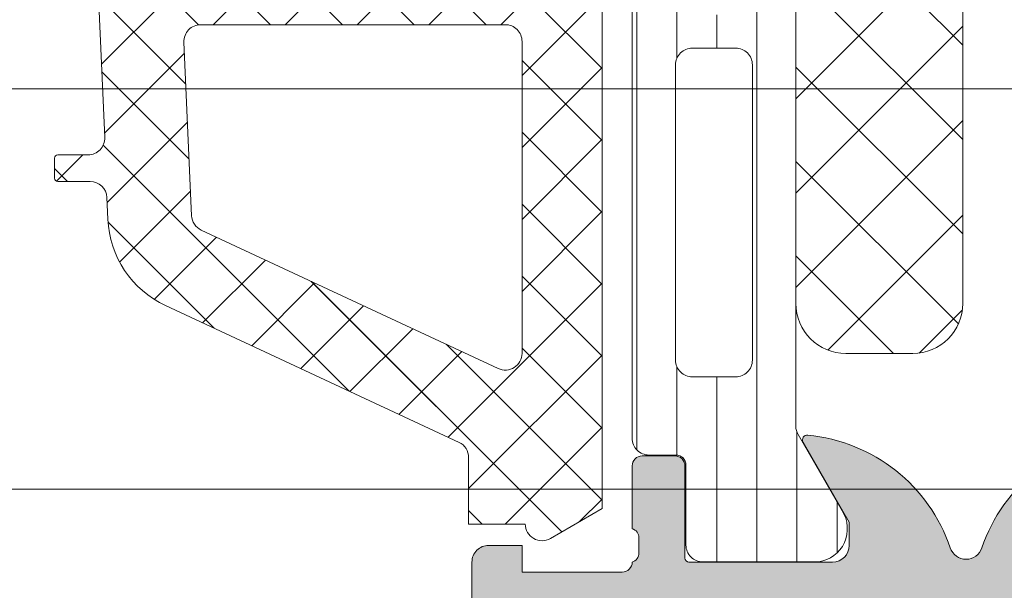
# Model space of a CAD drawing. Header units: millimetres. Extents: x 213386 to 506888, y 183055 to 450952.
# Tile 702 of 1056: x 374985 to 375015, y 342604 to 342621. Entities that reach past the tile are written whole.
import ezdxf

# ---------------------------------------------------------------- set-up
doc = ezdxf.new("R2010")
doc.units = ezdxf.units.MM
doc.layers.add('FASÁDA DETAILNÍ', color=255, linetype='Continuous', lineweight=0)
doc.layers.add('NOVA', color=255, linetype='Continuous', lineweight=0)

# ---------------------------------------------------------------- blocks, each defined once
blk = doc.blocks.new('A$C69D17D4D')
at = {"layer": 'FASÁDA DETAILNÍ'}
h = blk.add_hatch(dxfattribs=at)
h.set_pattern_fill('ANSI37', color=256, scale=0.48, angle=270, style=0)
h.set_pattern_definition([(315, (-22961.99474973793, 24886.81811234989), (1.077630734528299, 1.077630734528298), []), (44.99999999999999, (-22961.99474973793, 24886.81811234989), (-1.077630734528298, 1.077630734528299), [])])
edge = h.paths.add_edge_path(flags=16)
edge.add_line((-22961.33045573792, 24890.21938934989), (-22959.93760173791, 24890.11964534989))
edge.add_arc((-22959.89474424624, 24890.71811226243), 0.599999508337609, 265.9039194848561, 360.0000083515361)
edge.add_arc((-22959.89474424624, 24890.71811243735), 0.5999995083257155, 359.9999916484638, 454.0960805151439)
edge.add_line((-22959.93760173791, 24891.31657934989), (-22961.33045573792, 24891.21683534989))
edge.add_arc((-22961.29474126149, 24890.71811234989), 0.5000001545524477, 94.09606439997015, 265.9039356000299)
edge = h.paths.add_edge_path(flags=16)
edge.add_arc((-22964.49474936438, 24892.31810897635), 0.4999996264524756, 269.9999571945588, 360.0000428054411)
edge.add_line((-22963.99474973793, 24892.3181093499), (-22963.99474973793, 24895.9117943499))
edge.add_arc((-22964.49475007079, 24895.91179436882), 0.5000003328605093, 359.9999978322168, 473.2180266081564)
edge.add_line((-22964.69186573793, 24896.37130034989), (-22971.02296773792, 24893.6554223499))
edge.add_arc((-22970.82585181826, 24893.19591700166), 0.4999998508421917, 113.2180817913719, 182.5001106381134)
edge.add_line((-22971.32537573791, 24893.17410634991), (-22971.2870497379, 24892.29629934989))
edge.add_arc((-22970.78752612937, 24892.31810883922), 0.499999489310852, 182.4999791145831, 270.0000448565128)
edge.add_line((-22970.78752573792, 24891.8181093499), (-22964.49474973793, 24891.8181093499))
edge = h.paths.add_edge_path(flags=16)
edge.add_line((-22969.90291173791, 24866.7641903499), (-22961.00605873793, 24862.61552034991))
edge.add_arc((-22960.79474960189, 24863.06867409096), 0.499999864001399, 244.9999920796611, 360.0000296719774)
edge.add_line((-22960.29474973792, 24863.0686743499), (-22960.29474973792, 24872.41810934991))
edge.add_arc((-22960.79474936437, 24872.41810972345), 0.4999996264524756, 359.9999571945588, 450.0000428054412)
edge.add_line((-22960.79474973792, 24872.91810934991), (-22969.91867273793, 24872.91810934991))
edge.add_arc((-22969.91867257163, 24872.41810928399), 0.5000000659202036, 90.00001905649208, 182.5000272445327)
edge.add_line((-22970.41819673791, 24872.3962993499), (-22970.19112673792, 24867.19553534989))
edge.add_arc((-22969.6916013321, 24867.2173450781), 0.5000012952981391, 182.4999974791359, 244.9999080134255)
edge = h.paths.add_edge_path(flags=16)
edge.add_arc((-22960.79474936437, 24875.61810897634), 0.4999996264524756, 269.9999571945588, 360.0000428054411)
edge.add_line((-22960.29474973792, 24875.61810934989), (-22960.29474973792, 24882.8181093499))
edge.add_arc((-22960.79474936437, 24882.81810972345), 0.4999996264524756, 359.9999571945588, 450.0000428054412)
edge.add_line((-22960.79474973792, 24883.3181093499), (-22961.99474973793, 24883.3181093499))
edge.add_arc((-22961.99475123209, 24885.31810785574), 1.999998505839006, 179.9999571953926, 270.00004280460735, ccw=False)
edge.add_line((-22963.99474973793, 24885.3181093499), (-22963.99474973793, 24889.11810934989))
edge.add_arc((-22964.49474936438, 24889.11810972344), 0.4999996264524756, 359.9999571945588, 450.0000428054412)
edge.add_line((-22964.49474973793, 24889.61810934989), (-22970.64781073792, 24889.61810934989))
edge.add_arc((-22970.64781057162, 24889.11810928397), 0.5000000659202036, 90.00001905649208, 182.5000272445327)
edge.add_line((-22971.14733473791, 24889.09629934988), (-22970.90719973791, 24883.59629934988))
edge.add_arc((-22970.40767612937, 24883.6181088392), 0.499999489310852, 182.4999791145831, 270.0000448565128)
edge.add_line((-22970.40767573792, 24883.11810934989), (-22965.09474973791, 24883.11810934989))
edge.add_arc((-22965.09474973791, 24882.01810934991), 1.099999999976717, -90, 90, ccw=False)
edge.add_line((-22965.09474973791, 24880.91810934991), (-22970.26796073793, 24880.91810934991))
edge.add_arc((-22970.26796057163, 24880.41810928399), 0.5000000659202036, 90.00001905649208, 182.5000272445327)
edge.add_line((-22970.76748473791, 24880.3962993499), (-22970.55791173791, 24875.59629934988))
edge.add_arc((-22970.05838812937, 24875.6181088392), 0.499999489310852, 182.4999791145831, 270.0000448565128)
edge.add_line((-22970.05838773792, 24875.11810934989), (-22960.79474973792, 24875.11810934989))
edge = h.paths.add_edge_path()
edge.add_line((-22962.18120673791, 24860.4050563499), (-22970.96907273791, 24864.50290534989))
edge.add_ellipse((-22969.70121524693, 24867.22183071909), major_axis=(-3.000002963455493, 0), ratio=1, start_angle=2.500058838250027, end_angle=64.99996937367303, ccw=False)
edge.add_line((-22972.69836273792, 24867.0909693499), (-22972.72669673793, 24867.7399193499))
edge.add_ellipse((-22973.22622034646, 24867.71810986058), major_axis=(-0.499999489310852, 0), ratio=1, start_angle=182.4999791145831, end_angle=270.0000448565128)
edge.add_line((-22973.22622073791, 24868.21810934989), (-22974.19474973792, 24868.21810934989))
edge.add_ellipse((-22974.1947498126, 24868.31810927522), major_axis=(-0.0999999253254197, 0), ratio=1, start_angle=-4.278876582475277e-05, end_angle=90.00004278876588, ccw=False)
edge.add_line((-22974.29474973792, 24868.3181093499), (-22974.29474973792, 24868.91810934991))
edge.add_ellipse((-22974.19474981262, 24868.91810942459), major_axis=(-0.09999992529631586, 0), ratio=1, start_angle=-90.00004280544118, end_angle=4.278876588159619e-05, ccw=False)
edge.add_line((-22974.19474973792, 24869.01810934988), (-22973.29171173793, 24869.01810934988))
edge.add_ellipse((-22973.29171190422, 24869.51810941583), major_axis=(-0.5000000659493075, 0), ratio=1, start_angle=90.00001905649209, end_angle=182.5000272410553)
edge.add_line((-22972.79218773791, 24869.53991934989), (-22973.18602573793, 24878.44021334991))
edge.add_ellipse((-22973.68553701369, 24878.41810924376), major_axis=(-0.5000001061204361, 0), ratio=1, start_angle=182.5337692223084, end_angle=270.0000829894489)
edge.add_line((-22973.68553773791, 24878.91810934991), (-22974.29474973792, 24878.91810934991))
edge.add_ellipse((-22974.29474981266, 24879.0181092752), major_axis=(-0.0999999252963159, 0), ratio=1, start_angle=-4.278876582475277e-05, end_angle=90.00004282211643, ccw=False)
edge.add_line((-22974.39474973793, 24879.01810934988), (-22974.39474973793, 24879.61810934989))
edge.add_ellipse((-22974.29474981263, 24879.61810942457), major_axis=(-0.09999992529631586, 0), ratio=1, start_angle=-90.00004280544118, end_angle=4.278876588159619e-05, ccw=False)
edge.add_line((-22974.29474973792, 24879.71810934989), (-22973.76518773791, 24879.71810934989))
edge.add_ellipse((-22973.7651874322, 24880.21810984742), major_axis=(-0.5000004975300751, 0), ratio=1, start_angle=89.99996496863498, end_angle=182.533697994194)
edge.add_line((-22973.26567573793, 24880.2402133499), (-22973.77633173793, 24891.7804383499))
edge.add_ellipse((-22974.27585633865, 24891.75862881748), major_axis=(-0.5000004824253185, 0), ratio=1, start_angle=182.4999790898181, end_angle=273.2170573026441)
edge.add_line((-22974.30391573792, 24892.2578413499), (-22979.43765873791, 24891.96927834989))
edge.add_ellipse((-22979.32210331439, 24891.55886034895), major_axis=(-0.4263754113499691, 0), ratio=1, start_angle=-74.27514552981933, end_angle=69.24102762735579)
edge.add_line((-22979.47322673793, 24891.16016534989), (-22979.24062373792, 24891.16140534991))
edge.add_line((-22979.24062373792, 24891.16140534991), (-22977.35804473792, 24891.45954334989))
edge.add_line((-22977.35804473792, 24891.45954334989), (-22974.50875973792, 24891.05911734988))
edge.add_ellipse((-22974.5505103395, 24890.76203675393), major_axis=(-0.2999999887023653, 0), ratio=1, start_angle=145.4022536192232, end_angle=262.00025595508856, ccw=False)
edge.add_ellipse((-22976.77308142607, 24892.29515014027), major_axis=(-3.000047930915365, 0), ratio=1, start_angle=71.99157541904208, end_angle=145.4023587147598, ccw=False)
edge.add_line((-22977.70056673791, 24889.44207134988), (-22979.95545773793, 24890.07564734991))
edge.add_ellipse((-22979.79452819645, 24890.85085985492), major_axis=(-0.7917403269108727, 0), ratio=1, start_angle=6.798346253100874, end_angle=78.27231020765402, ccw=False)
edge.add_line((-22980.58070173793, 24890.75713734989), (-22980.58192273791, 24891.81534734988))
edge.add_ellipse((-22979.40283651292, 24891.68622310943), major_axis=(-1.186135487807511, 0), ratio=1, start_angle=288.65557644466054, end_angle=353.7503218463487, ccw=False)
edge.add_line((-22979.78225573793, 24892.8100373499), (-22976.54091573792, 24893.90437034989))
edge.add_line((-22976.54091573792, 24893.90437034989), (-22968.49112073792, 24896.7941483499))
edge.add_line((-22968.49112073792, 24896.7941483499), (-22958.59324373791, 24901.12695734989))
edge.add_ellipse((-22958.39497367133, 24900.66794836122), major_axis=(-0.5000002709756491, 0), ratio=1, start_angle=180.0665763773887, end_angle=293.36204948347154, ccw=False)
edge.add_line((-22957.89497373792, 24900.6685293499), (-22957.89433873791, 24900.12182834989))
edge.add_ellipse((-22958.39433884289, 24900.12124807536), major_axis=(-0.5000004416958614, 0), ratio=1, start_angle=113.92082453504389, end_angle=180.0664945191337, ccw=False)
edge.add_line((-22958.19160173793, 24899.6641943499), (-22961.39560473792, 24898.26243834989))
edge.add_ellipse((-22960.99475040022, 24897.34629727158), major_axis=(-0.9999993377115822, 0), ratio=1, start_angle=-66.36838527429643, end_angle=5.280893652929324e-05)
edge.add_line((-22961.99474973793, 24897.34629634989), (-22961.99474973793, 24892.11835434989))
edge.add_line((-22961.99474973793, 24892.11835434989), (-22960.19527073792, 24892.11834534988))
edge.add_line((-22960.19527073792, 24892.11834534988), (-22960.05732873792, 24892.63314634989))
edge.add_ellipse((-22959.78017471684, 24892.5183810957), major_axis=(-0.2999756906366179, 0), ratio=1, start_angle=247.4964333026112, end_angle=337.5062997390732, ccw=False)
edge.add_line((-22959.66536173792, 24892.79551534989), (-22958.39523473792, 24891.94634834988))
edge.add_ellipse((-22958.89495550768, 24891.08048416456), major_axis=(-0.9997207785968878, 0), ratio=1, start_angle=179.9923881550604, end_angle=240.00923930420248, ccw=False)
edge.add_line((-22957.89523473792, 24891.0803513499), (-22957.89526573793, 24890.3559903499))
edge.add_ellipse((-22958.89500357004, 24890.35619840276), major_axis=(-0.9997378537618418, 0), ratio=1, start_angle=119.99132494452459, end_angle=179.9880763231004, ccw=False)
edge.add_line((-22958.39526573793, 24889.4903243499), (-22959.66536173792, 24888.64115734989))
edge.add_ellipse((-22959.78017362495, 24888.91830484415), major_axis=(-0.2999875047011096, 0), ratio=1, start_angle=22.4986038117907, end_angle=112.50240616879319, ccw=False)
edge.add_line((-22960.05732873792, 24888.80351134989), (-22960.19530073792, 24889.3183273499))
edge.add_line((-22960.19530073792, 24889.3183273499), (-22961.99474973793, 24889.3183353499))
edge.add_line((-22961.99474973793, 24889.3183353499), (-22961.99474973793, 24886.11810834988))
edge.add_ellipse((-22961.69474996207, 24886.11810812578), major_axis=(-0.2999997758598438, 0), ratio=1, start_angle=-4.279988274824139e-05, end_angle=90.00004281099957)
edge.add_line((-22961.69474973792, 24885.81810834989), (-22958.39475373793, 24885.81810834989))
edge.add_ellipse((-22958.39475336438, 24885.31810872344), major_axis=(-0.4999996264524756, 0), ratio=1, start_angle=179.9999571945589, end_angle=270.0000428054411, ccw=False)
edge.add_line((-22957.89475373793, 24885.31810834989), (-22957.89475373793, 24858.4204863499))
edge.add_line((-22957.89475373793, 24858.4204863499), (-22959.44514573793, 24857.52536834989))
edge.add_ellipse((-22959.69514582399, 24857.95838090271), major_axis=(-0.4999999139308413, 0), ratio=1, start_angle=6.334934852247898e-05, end_angle=120.00001708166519, ccw=False)
edge.add_line((-22960.19514573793, 24857.95838034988), (-22961.89251673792, 24857.95838034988))
edge.add_line((-22961.89251673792, 24857.95838034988), (-22961.89251673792, 24859.95190234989))
edge.add_ellipse((-22962.39251699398, 24859.95190269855), major_axis=(-0.5000002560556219, 0), ratio=1, start_angle=179.9999600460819, end_angle=244.9998714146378)
h = blk.add_hatch(dxfattribs=at)
h.set_pattern_fill('ANSI37', color=256, scale=0.48, angle=270, style=0)
h.set_pattern_definition([(315, (-22961.99474955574, 24886.81811234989), (1.077630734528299, 1.077630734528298), []), (44.99999999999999, (-22961.99474955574, 24886.81811234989), (-1.077630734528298, 1.077630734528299), [])])
edge = h.paths.add_edge_path(flags=16)
edge.add_line((-22961.33045555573, 24890.21938934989), (-22959.93760155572, 24890.11964534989))
edge.add_arc((-22959.89474406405, 24890.71811226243), 0.599999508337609, 265.9039194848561, 360.0000083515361)
edge.add_arc((-22959.89474406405, 24890.71811243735), 0.5999995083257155, 359.9999916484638, 454.0960805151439)
edge.add_line((-22959.93760155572, 24891.31657934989), (-22961.33045555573, 24891.21683534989))
edge.add_arc((-22961.2947410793, 24890.71811234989), 0.5000001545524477, 94.09606439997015, 265.9039356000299)
edge = h.paths.add_edge_path(flags=16)
edge.add_arc((-22964.49474918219, 24892.31810897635), 0.4999996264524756, 269.9999571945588, 360.0000428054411)
edge.add_line((-22963.99474955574, 24892.3181093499), (-22963.99474955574, 24895.9117943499))
edge.add_arc((-22964.4947498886, 24895.91179436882), 0.5000003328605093, 359.9999978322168, 473.2180266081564)
edge.add_line((-22964.69186555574, 24896.37130034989), (-22971.02296755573, 24893.6554223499))
edge.add_arc((-22970.82585163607, 24893.19591700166), 0.4999998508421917, 113.2180817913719, 182.5001106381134)
edge.add_line((-22971.32537555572, 24893.17410634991), (-22971.28704955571, 24892.29629934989))
edge.add_arc((-22970.78752594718, 24892.31810883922), 0.499999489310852, 182.4999791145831, 270.0000448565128)
edge.add_line((-22970.78752555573, 24891.8181093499), (-22964.49474955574, 24891.8181093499))
edge = h.paths.add_edge_path(flags=16)
edge.add_line((-22969.90291155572, 24866.7641903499), (-22961.00605855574, 24862.61552034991))
edge.add_arc((-22960.7947494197, 24863.06867409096), 0.499999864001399, 244.9999920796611, 360.0000296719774)
edge.add_line((-22960.29474955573, 24863.0686743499), (-22960.29474955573, 24872.41810934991))
edge.add_arc((-22960.79474918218, 24872.41810972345), 0.4999996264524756, 359.9999571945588, 450.0000428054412)
edge.add_line((-22960.79474955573, 24872.91810934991), (-22969.91867255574, 24872.91810934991))
edge.add_arc((-22969.91867238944, 24872.41810928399), 0.5000000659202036, 90.00001905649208, 182.5000272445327)
edge.add_line((-22970.41819655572, 24872.3962993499), (-22970.19112655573, 24867.19553534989))
edge.add_arc((-22969.69160114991, 24867.2173450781), 0.5000012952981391, 182.4999974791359, 244.9999080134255)
edge = h.paths.add_edge_path(flags=16)
edge.add_arc((-22960.79474918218, 24875.61810897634), 0.4999996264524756, 269.9999571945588, 360.0000428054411)
edge.add_line((-22960.29474955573, 24875.61810934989), (-22960.29474955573, 24882.8181093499))
edge.add_arc((-22960.79474918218, 24882.81810972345), 0.4999996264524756, 359.9999571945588, 450.0000428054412)
edge.add_line((-22960.79474955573, 24883.3181093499), (-22961.99474955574, 24883.3181093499))
edge.add_arc((-22961.9947510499, 24885.31810785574), 1.999998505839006, 179.9999571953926, 270.00004280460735, ccw=False)
edge.add_line((-22963.99474955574, 24885.3181093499), (-22963.99474955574, 24889.11810934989))
edge.add_arc((-22964.49474918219, 24889.11810972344), 0.4999996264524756, 359.9999571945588, 450.0000428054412)
edge.add_line((-22964.49474955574, 24889.61810934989), (-22970.64781055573, 24889.61810934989))
edge.add_arc((-22970.64781038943, 24889.11810928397), 0.5000000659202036, 90.00001905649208, 182.5000272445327)
edge.add_line((-22971.14733455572, 24889.09629934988), (-22970.90719955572, 24883.59629934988))
edge.add_arc((-22970.40767594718, 24883.6181088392), 0.499999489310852, 182.4999791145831, 270.0000448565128)
edge.add_line((-22970.40767555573, 24883.11810934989), (-22965.09474955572, 24883.11810934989))
edge.add_arc((-22965.09474955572, 24882.01810934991), 1.099999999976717, -90, 90, ccw=False)
edge.add_line((-22965.09474955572, 24880.91810934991), (-22970.26796055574, 24880.91810934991))
edge.add_arc((-22970.26796038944, 24880.41810928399), 0.5000000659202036, 90.00001905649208, 182.5000272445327)
edge.add_line((-22970.76748455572, 24880.3962993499), (-22970.55791155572, 24875.59629934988))
edge.add_arc((-22970.05838794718, 24875.6181088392), 0.499999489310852, 182.4999791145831, 270.0000448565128)
edge.add_line((-22970.05838755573, 24875.11810934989), (-22960.79474955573, 24875.11810934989))
edge = h.paths.add_edge_path()
edge.add_line((-22962.18120655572, 24860.4050563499), (-22970.96907255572, 24864.50290534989))
edge.add_ellipse((-22969.70121506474, 24867.22183071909), major_axis=(-3.000002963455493, 0), ratio=1, start_angle=2.500058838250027, end_angle=64.99996937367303, ccw=False)
edge.add_line((-22972.69836255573, 24867.0909693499), (-22972.72669655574, 24867.7399193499))
edge.add_ellipse((-22973.22622016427, 24867.71810986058), major_axis=(-0.499999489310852, 0), ratio=1, start_angle=182.4999791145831, end_angle=270.0000448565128)
edge.add_line((-22973.22622055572, 24868.21810934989), (-22974.19474955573, 24868.21810934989))
edge.add_ellipse((-22974.19474963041, 24868.31810927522), major_axis=(-0.0999999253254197, 0), ratio=1, start_angle=-4.278876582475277e-05, end_angle=90.00004278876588, ccw=False)
edge.add_line((-22974.29474955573, 24868.3181093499), (-22974.29474955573, 24868.91810934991))
edge.add_ellipse((-22974.19474963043, 24868.91810942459), major_axis=(-0.09999992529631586, 0), ratio=1, start_angle=-90.00004280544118, end_angle=4.278876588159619e-05, ccw=False)
edge.add_line((-22974.19474955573, 24869.01810934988), (-22973.29171155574, 24869.01810934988))
edge.add_ellipse((-22973.29171172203, 24869.51810941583), major_axis=(-0.5000000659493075, 0), ratio=1, start_angle=90.00001905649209, end_angle=182.5000272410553)
edge.add_line((-22972.79218755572, 24869.53991934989), (-22973.18602555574, 24878.44021334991))
edge.add_ellipse((-22973.6855368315, 24878.41810924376), major_axis=(-0.5000001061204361, 0), ratio=1, start_angle=182.5337692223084, end_angle=270.0000829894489)
edge.add_line((-22973.68553755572, 24878.91810934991), (-22974.29474955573, 24878.91810934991))
edge.add_ellipse((-22974.29474963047, 24879.0181092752), major_axis=(-0.0999999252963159, 0), ratio=1, start_angle=-4.278876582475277e-05, end_angle=90.00004282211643, ccw=False)
edge.add_line((-22974.39474955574, 24879.01810934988), (-22974.39474955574, 24879.61810934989))
edge.add_ellipse((-22974.29474963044, 24879.61810942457), major_axis=(-0.09999992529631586, 0), ratio=1, start_angle=-90.00004280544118, end_angle=4.278876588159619e-05, ccw=False)
edge.add_line((-22974.29474955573, 24879.71810934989), (-22973.76518755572, 24879.71810934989))
edge.add_ellipse((-22973.76518725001, 24880.21810984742), major_axis=(-0.5000004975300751, 0), ratio=1, start_angle=89.99996496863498, end_angle=182.533697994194)
edge.add_line((-22973.26567555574, 24880.2402133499), (-22973.77633155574, 24891.7804383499))
edge.add_ellipse((-22974.27585615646, 24891.75862881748), major_axis=(-0.5000004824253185, 0), ratio=1, start_angle=182.4999790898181, end_angle=273.2170573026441)
edge.add_line((-22974.30391555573, 24892.2578413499), (-22979.43765855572, 24891.96927834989))
edge.add_ellipse((-22979.3221031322, 24891.55886034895), major_axis=(-0.4263754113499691, 0), ratio=1, start_angle=-74.27514552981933, end_angle=69.24102762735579)
edge.add_line((-22979.47322655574, 24891.16016534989), (-22979.24062355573, 24891.16140534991))
edge.add_line((-22979.24062355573, 24891.16140534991), (-22977.35804455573, 24891.45954334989))
edge.add_line((-22977.35804455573, 24891.45954334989), (-22974.50875955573, 24891.05911734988))
edge.add_ellipse((-22974.55051015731, 24890.76203675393), major_axis=(-0.2999999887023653, 0), ratio=1, start_angle=145.4022536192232, end_angle=262.00025595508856, ccw=False)
edge.add_ellipse((-22976.77308124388, 24892.29515014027), major_axis=(-3.000047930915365, 0), ratio=1, start_angle=71.99157541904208, end_angle=145.4023587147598, ccw=False)
edge.add_line((-22977.70056655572, 24889.44207134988), (-22979.95545755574, 24890.07564734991))
edge.add_ellipse((-22979.79452801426, 24890.85085985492), major_axis=(-0.7917403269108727, 0), ratio=1, start_angle=6.798346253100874, end_angle=78.27231020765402, ccw=False)
edge.add_line((-22980.58070155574, 24890.75713734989), (-22980.58192255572, 24891.81534734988))
edge.add_ellipse((-22979.40283633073, 24891.68622310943), major_axis=(-1.186135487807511, 0), ratio=1, start_angle=288.65557644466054, end_angle=353.7503218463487, ccw=False)
edge.add_line((-22979.78225555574, 24892.8100373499), (-22976.54091555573, 24893.90437034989))
edge.add_line((-22976.54091555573, 24893.90437034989), (-22968.49112055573, 24896.7941483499))
edge.add_line((-22968.49112055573, 24896.7941483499), (-22958.59324355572, 24901.12695734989))
edge.add_ellipse((-22958.39497348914, 24900.66794836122), major_axis=(-0.5000002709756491, 0), ratio=1, start_angle=180.0665763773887, end_angle=293.36204948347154, ccw=False)
edge.add_line((-22957.89497355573, 24900.6685293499), (-22957.89433855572, 24900.12182834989))
edge.add_ellipse((-22958.3943386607, 24900.12124807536), major_axis=(-0.5000004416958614, 0), ratio=1, start_angle=113.92082453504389, end_angle=180.0664945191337, ccw=False)
edge.add_line((-22958.19160155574, 24899.6641943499), (-22961.39560455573, 24898.26243834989))
edge.add_ellipse((-22960.99475021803, 24897.34629727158), major_axis=(-0.9999993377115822, 0), ratio=1, start_angle=-66.36838527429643, end_angle=5.280893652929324e-05)
edge.add_line((-22961.99474955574, 24897.34629634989), (-22961.99474955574, 24892.11835434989))
edge.add_line((-22961.99474955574, 24892.11835434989), (-22960.19527055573, 24892.11834534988))
edge.add_line((-22960.19527055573, 24892.11834534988), (-22960.05732855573, 24892.63314634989))
edge.add_ellipse((-22959.78017453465, 24892.5183810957), major_axis=(-0.2999756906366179, 0), ratio=1, start_angle=247.4964333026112, end_angle=337.5062997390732, ccw=False)
edge.add_line((-22959.66536155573, 24892.79551534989), (-22958.39523455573, 24891.94634834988))
edge.add_ellipse((-22958.89495532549, 24891.08048416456), major_axis=(-0.9997207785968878, 0), ratio=1, start_angle=179.9923881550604, end_angle=240.00923930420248, ccw=False)
edge.add_line((-22957.89523455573, 24891.0803513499), (-22957.89526555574, 24890.3559903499))
edge.add_ellipse((-22958.89500338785, 24890.35619840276), major_axis=(-0.9997378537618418, 0), ratio=1, start_angle=119.99132494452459, end_angle=179.9880763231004, ccw=False)
edge.add_line((-22958.39526555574, 24889.4903243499), (-22959.66536155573, 24888.64115734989))
edge.add_ellipse((-22959.78017344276, 24888.91830484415), major_axis=(-0.2999875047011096, 0), ratio=1, start_angle=22.4986038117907, end_angle=112.50240616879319, ccw=False)
edge.add_line((-22960.05732855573, 24888.80351134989), (-22960.19530055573, 24889.3183273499))
edge.add_line((-22960.19530055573, 24889.3183273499), (-22961.99474955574, 24889.3183353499))
edge.add_line((-22961.99474955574, 24889.3183353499), (-22961.99474955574, 24886.11810834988))
edge.add_ellipse((-22961.69474977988, 24886.11810812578), major_axis=(-0.2999997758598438, 0), ratio=1, start_angle=-4.279988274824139e-05, end_angle=90.00004281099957)
edge.add_line((-22961.69474955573, 24885.81810834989), (-22958.39475355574, 24885.81810834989))
edge.add_ellipse((-22958.39475318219, 24885.31810872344), major_axis=(-0.4999996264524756, 0), ratio=1, start_angle=179.9999571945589, end_angle=270.0000428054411, ccw=False)
edge.add_line((-22957.89475355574, 24885.31810834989), (-22957.89475355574, 24858.4204863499))
edge.add_line((-22957.89475355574, 24858.4204863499), (-22959.44514555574, 24857.52536834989))
edge.add_ellipse((-22959.6951456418, 24857.95838090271), major_axis=(-0.4999999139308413, 0), ratio=1, start_angle=6.334934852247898e-05, end_angle=120.00001708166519, ccw=False)
edge.add_line((-22960.19514555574, 24857.95838034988), (-22961.89251655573, 24857.95838034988))
edge.add_line((-22961.89251655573, 24857.95838034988), (-22961.89251655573, 24859.95190234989))
edge.add_ellipse((-22962.39251681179, 24859.95190269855), major_axis=(-0.5000002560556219, 0), ratio=1, start_angle=179.9999600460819, end_angle=244.9998714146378)
h = blk.add_hatch(dxfattribs=at)
h.set_pattern_fill('LINIE', color=256, scale=1.2, angle=90, style=0)
h.set_pattern_definition([(90, (-4388.222321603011, -0.6246130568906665), (-1.2, 7.347638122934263e-17), [])])
edge = h.paths.add_edge_path()
edge.add_arc((-22955.68556007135, 24896.40802904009), 0.2999999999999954, -89.99792470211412, 0.0020752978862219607, ccw=False)
edge.add_line((-22955.68554920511, 24896.10802904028), (-22956.49588053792, 24896.10800041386))
edge.add_arc((-22956.49586510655, 24895.60800309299), 0.4999973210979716, 90.00176831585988, 180.0023822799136)
edge.add_line((-22956.9958624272, 24895.6079823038), (-22956.99718297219, 24894.76691005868))
edge.add_arc((-22957.19718297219, 24894.76691005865), 0.1999999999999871, -89.99999999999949, 5.115907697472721e-13, ccw=False)
edge.add_line((-22957.19718297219, 24894.56691005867), (-22961.29718297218, 24894.56691005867))
edge.add_arc((-22961.29718297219, 24894.06691005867), 0.5000000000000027, 89.99999999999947, 179.9999999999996)
edge.add_line((-22961.79718297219, 24894.06691005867), (-22961.79718297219, 24893.23616083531))
edge.add_arc((-22960.79718297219, 24893.23616083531), 0.9999999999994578, 180.0000000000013, 254.9999999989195)
edge.add_line((-22961.05600201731, 24892.27023500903), (-22960.29718297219, 24892.06691005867))
edge.add_line((-22960.29718297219, 24892.06691005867), (-22960.29718297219, 24893.06691005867))
edge.add_line((-22960.29718297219, 24893.06691005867), (-22957.99718297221, 24893.06691005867))
edge.add_arc((-22957.99889221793, 24892.06278357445), 1.004127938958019, 0.23408772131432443, 89.90246998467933, ccw=False)
edge.add_line((-22956.99477265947, 24892.06688602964), (-22956.99477265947, 24889.0670076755))
edge.add_arc((-22957.99889200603, 24889.07103603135), 1.004127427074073, 270.09751797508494, 359.7701403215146, ccw=False)
edge.add_line((-22957.99718297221, 24888.06691005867), (-22960.29718297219, 24888.06691005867))
edge.add_line((-22960.29718297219, 24888.06691005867), (-22960.29718297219, 24889.06691005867))
edge.add_line((-22960.29718297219, 24889.06691005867), (-22961.05600201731, 24888.86358510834))
edge.add_arc((-22960.79718297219, 24887.89765928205), 1.000000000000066, 105.0000000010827, 179.9999999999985)
edge.add_line((-22961.79718297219, 24887.89765928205), (-22961.79718297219, 24887.06691005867))
edge.add_arc((-22961.29718297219, 24887.06691005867), 0.4999999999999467, 180, 270)
edge.add_line((-22961.29718297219, 24886.56691005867), (-22957.19718297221, 24886.56691005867))
edge.add_arc((-22957.19891152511, 24886.36273696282), 0.2041804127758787, 1.1558689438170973, 89.51493893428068, ccw=False)
edge.add_line((-22956.99477265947, 24886.36685576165), (-22956.99474973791, 24860.52548895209))
edge.add_arc((-22956.49475241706, 24860.52550438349), 0.4999973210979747, 180.0017683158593, 270.002382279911)
edge.add_line((-22956.49473162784, 24860.02550706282), (-22955.68440029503, 24860.02553568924))
edge.add_arc((-22955.68438942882, 24859.72553568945), 0.299999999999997, 0.0020752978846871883, 90.00207529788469, ccw=False)
edge.add_line((-22955.384389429, 24859.72554655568), (-22955.38463444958, 24857.32554816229))
edge.add_arc((-22954.88463847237, 24857.32556363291), 0.499995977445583, 180.0017728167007, 270.0023777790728)
edge.add_line((-22954.88461772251, 24856.82556765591), (-22951.4080762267, 24856.82569430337))
edge.add_arc((-22951.5504227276, 24857.81550722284), 0.99999607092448, 278.1836833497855, 392.7290913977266)
edge.add_line((-22950.70918966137, 24858.35617261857), (-22952.02774209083, 24860.63978170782))
edge.add_arc((-22951.59473842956, 24860.88979736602), 0.5000000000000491, 180.0021352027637, 210.0020718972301, ccw=False)
edge.add_line((-22952.09473842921, 24860.88977873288), (-22952.09582474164, 24895.24404748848))
edge.add_arc((-22951.59582474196, 24895.24406507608), 0.5000000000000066, 150.0020786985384, 180.0020153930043, ccw=False)
edge.add_line((-22952.0288465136, 24895.49404936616), (-22950.71045951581, 24897.77775396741))
edge.add_arc((-22951.55173174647, 24898.31835842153), 0.9999960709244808, 327.2750591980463, 441.8204672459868)
edge.add_line((-22951.40945694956, 24899.30818165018), (-22954.88599844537, 24899.30805500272))
edge.add_arc((-22954.88598297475, 24898.80805902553), 0.4999959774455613, 90.0017728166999, 180.0023777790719)
edge.add_line((-22955.38597895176, 24898.80803827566), (-22955.38556007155, 24896.40803990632))
edge = h.paths.add_edge_path(flags=16)
edge.add_line((-22955.19528446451, 24872.21691630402), (-22953.8952903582, 24872.21691630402))
edge.add_arc((-22953.89528671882, 24871.71691994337), 0.4999963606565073, -0.00041704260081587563, 90.0004170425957, ccw=False)
edge.add_line((-22953.3952903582, 24871.71691630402), (-22953.3952903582, 24862.86692240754))
edge.add_arc((-22953.89528671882, 24862.86691876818), 0.4999963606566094, -90.00041704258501, 0.0004170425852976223, ccw=False)
edge.add_line((-22953.8952903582, 24862.36692240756), (-22955.19528446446, 24862.36692240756))
edge.add_arc((-22955.19530103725, 24862.86692240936), 0.5000000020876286, 180.0000002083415, 270.0018991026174, ccw=False)
edge.add_line((-22955.69530103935, 24862.86692240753), (-22955.69530103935, 24871.71691630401))
edge.add_arc((-22955.19530103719, 24871.71691630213), 0.5000000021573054, 89.99810091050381, 179.9999997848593, ccw=False)
edge = h.paths.add_edge_path(flags=16)
edge.add_arc((-22955.19530103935, 24882.41692240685), 0.4999999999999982, 89.99999999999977, 180.000000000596, ccw=False)
edge.add_line((-22955.19530103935, 24882.91692240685), (-22953.8952903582, 24882.91692240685))
edge.add_arc((-22953.8952903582, 24882.41692240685), 0.4999999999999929, -5.965148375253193e-10, 89.99999999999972, ccw=False)
edge.add_line((-22953.3952903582, 24882.41692240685), (-22953.3952903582, 24873.71691630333))
edge.add_arc((-22953.8952903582, 24873.71691630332), 0.5000000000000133, 270.0000000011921, 359.99999999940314, ccw=False)
edge.add_line((-22953.89529035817, 24873.21691630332), (-22955.19530103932, 24873.21691630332))
edge.add_arc((-22955.19530103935, 24873.71691630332), 0.5000000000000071, 180.0000000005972, 270.0000000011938, ccw=False)
edge.add_line((-22955.69530103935, 24873.71691630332), (-22955.69530103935, 24882.41692240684))
edge = h.paths.add_edge_path(flags=16)
edge.add_arc((-22953.89528671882, 24884.4169187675), 0.4999963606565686, -90.00041704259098, 0.0004170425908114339, ccw=False)
edge.add_line((-22953.8952903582, 24883.91692240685), (-22955.19528446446, 24883.91692240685))
edge.add_arc((-22955.19530103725, 24884.41692240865), 0.5000000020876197, 180.0000002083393, 270.0018991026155, ccw=False)
edge.add_line((-22955.69530103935, 24884.41692240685), (-22955.69530103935, 24893.26693156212))
edge.add_arc((-22955.19531629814, 24893.26693156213), 0.4999847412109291, 89.99999999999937, 180.0000000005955, ccw=False)
edge.add_line((-22955.19531629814, 24893.76691630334), (-22953.89530561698, 24893.76691630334))
edge.add_arc((-22953.89530561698, 24893.26690104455), 0.5000152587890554, -5.949232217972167e-10, 90.00000000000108, ccw=False)
edge.add_line((-22953.3952903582, 24893.26690104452), (-22953.3952903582, 24884.41692240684))
h = blk.add_hatch(dxfattribs=at)
h.set_pattern_fill('NETZ', color=256, scale=2, angle=135, style=0)
h.set_pattern_definition([(135, (-22952.09401494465, 24878.06703574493), (-1.414213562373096, -1.414213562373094), []), (225, (-22952.09401494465, 24878.06703574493), (1.414213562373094, -1.414213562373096), [])])
h.paths.add_polyline_path([(-22947.09401494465, 24891.56703574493, 0.4142135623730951), (-22948.59401494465, 24893.06703574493), (-22950.59401494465, 24893.06703574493, 0.4142135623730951), (-22952.09401494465, 24891.56703574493), (-22952.09401494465, 24864.56703574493, 0.4142135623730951), (-22950.59401494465, 24863.06703574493), (-22948.59401494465, 24863.06703574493, 0.4142135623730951), (-22947.09401494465, 24864.56703574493)])
h = blk.add_hatch(color=256, dxfattribs=at)
edge = h.paths.add_edge_path()
edge.add_arc((-22938.69488045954, 24856.93811970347), 0.1199999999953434, 270, 360)
edge.add_line((-22938.57488045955, 24856.93811970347), (-22938.57488045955, 24859.69811770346))
edge.add_arc((-22938.27488045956, 24859.69811770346), 0.2999999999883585, 90, 180, ccw=False)
edge.add_line((-22938.27488045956, 24859.99811770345), (-22937.29490614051, 24859.99811770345))
edge.add_arc((-22937.29490614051, 24859.69811770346), 0.2999999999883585, 0, 90, ccw=False)
edge.add_line((-22936.99490614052, 24859.69811770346), (-22936.99490614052, 24857.81810670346))
edge.add_arc((-22936.91603904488, 24857.55056336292), 0.2789255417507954, 106.4245945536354, 181.1628700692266)
edge.add_line((-22937.19490714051, 24857.54490270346), (-22937.19490714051, 24857.09130870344))
edge.add_arc((-22936.91606969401, 24857.08564029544), 0.2788950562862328, 178.8354106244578, 253.5801235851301)
edge.add_line((-22936.99490614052, 24856.81811970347), (-22936.19473142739, 24856.81811970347))
edge.add_arc((-22936.19473142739, 24855.81811970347), 1, 0, 90, ccw=False)
edge.add_line((-22935.19473142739, 24855.81811970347), (-22935.19473142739, 24852.31811234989))
edge.add_arc((-22936.19475125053, 24852.31813217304), 1.000019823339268, 270.0011357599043, 359.9988642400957, ccw=False)
edge.add_line((-22936.19473142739, 24851.31811234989), (-22936.69473142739, 24851.31811234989))
edge.add_line((-22936.69473142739, 24851.31811234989), (-22936.69473142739, 24853.81811234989))
edge.add_arc((-22937.69477681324, 24853.81806696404), 1.000045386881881, 0.002600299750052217, 89.99739970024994)
edge.add_line((-22937.69473142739, 24854.81811234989), (-22938.99474973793, 24854.81811234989))
edge.add_arc((-22938.99469723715, 24853.81805984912), 1.000052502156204, 90.00300791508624, 179.9969920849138)
edge.add_line((-22939.99474973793, 24853.81811234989), (-22939.99474973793, 24846.81811234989))
edge.add_arc((-22939.46962798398, 24846.31811234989), 0.7250881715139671, 136.4038161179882, 223.5961838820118)
edge.add_line((-22939.99474973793, 24845.81811234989), (-22939.99474973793, 24839.78402421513))
edge.add_arc((-22938.99469723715, 24839.78407671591), 1.000052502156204, 180.0030079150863, 269.9969920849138)
edge.add_line((-22938.99474973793, 24838.78402421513), (-22937.69473142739, 24838.78402421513))
edge.add_arc((-22937.69477681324, 24839.78406960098), 1.000045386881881, 270.00260029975, 359.99739970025)
edge.add_line((-22936.69473142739, 24839.78402421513), (-22936.69473142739, 24841.31811234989))
edge.add_line((-22936.69473142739, 24841.31811234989), (-22936.09472532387, 24841.31811234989))
edge.add_line((-22936.09472532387, 24841.31811234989), (-22934.99474973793, 24840.21810624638))
edge.add_line((-22934.99474973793, 24840.21810624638), (-22934.99474973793, 24836.81811234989))
edge.add_line((-22934.99474973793, 24836.81811234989), (-22961.9946505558, 24836.81811234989))
edge.add_line((-22961.9946505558, 24836.81811234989), (-22961.9946505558, 24840.21810624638))
edge.add_line((-22961.9946505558, 24840.21810624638), (-22960.89467496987, 24841.31811234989))
edge.add_line((-22960.89467496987, 24841.31811234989), (-22960.29466886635, 24841.31811234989))
edge.add_line((-22960.29466886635, 24841.31811234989), (-22960.29466886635, 24839.78402421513))
edge.add_arc((-22959.2946234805, 24839.78406960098), 1.000045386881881, 180.00260029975, 269.9973997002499)
edge.add_line((-22959.29466886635, 24838.78402421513), (-22957.9946505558, 24838.78402421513))
edge.add_arc((-22957.99470305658, 24839.78407671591), 1.000052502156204, 270.0030079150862, 359.9969920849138)
edge.add_line((-22956.9946505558, 24839.78402421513), (-22956.9946505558, 24845.81811234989))
edge.add_arc((-22957.51977230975, 24846.31811234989), 0.7250881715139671, 316.4038161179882, 403.5961838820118)
edge.add_line((-22956.9946505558, 24846.81811234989), (-22956.9946505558, 24853.81811234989))
edge.add_arc((-22957.99470305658, 24853.81805984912), 1.000052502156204, 0.003007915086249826, 89.99699208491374)
edge.add_line((-22957.9946505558, 24854.81811234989), (-22959.29466886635, 24854.81811234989))
edge.add_arc((-22959.2946234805, 24853.81806696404), 1.000045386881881, 90.00260029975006, 179.9973997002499)
edge.add_line((-22960.29466886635, 24853.81811234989), (-22960.29466886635, 24851.31811234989))
edge.add_line((-22960.29466886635, 24851.31811234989), (-22960.79466886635, 24851.31811234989))
edge.add_arc((-22960.79464904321, 24852.31813217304), 1.000019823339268, 180.0011357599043, 269.9988642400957, ccw=False)
edge.add_line((-22961.79466886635, 24852.31811234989), (-22961.79466886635, 24856.81811234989))
edge.add_arc((-22961.29467918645, 24856.81812267), 0.4999896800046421, 89.99881737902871, 180.0011826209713, ccw=False)
edge.add_line((-22961.29466886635, 24857.31811234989), (-22960.29466886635, 24857.31811234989))
edge.add_line((-22960.29466886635, 24857.31811234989), (-22960.29466886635, 24856.51810929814))
edge.add_line((-22960.29466886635, 24856.51810929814), (-22957.29465360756, 24856.51810929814))
edge.add_arc((-22957.29465091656, 24856.81811701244), 0.3000077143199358, 269.9994860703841, 360.0005139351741)
edge.add_arc((-22957.07347964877, 24857.08564029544), 0.2788950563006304, 286.4198764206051, 361.1645893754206)
edge.add_line((-22956.79464220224, 24857.09130870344), (-22956.79464220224, 24857.54490270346))
edge.add_arc((-22957.07351029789, 24857.55056336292), 0.2789255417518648, 358.8371299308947, 433.5754054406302)
edge.add_line((-22956.99464320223, 24857.81810670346), (-22956.99464320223, 24859.69811770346))
edge.add_arc((-22956.69464320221, 24859.69811770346), 0.3000000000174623, 90, 180, ccw=False)
edge.add_line((-22956.69464320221, 24859.99811770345), (-22955.71466888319, 24859.99811770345))
edge.add_arc((-22955.71466888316, 24859.69811770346), 0.2999999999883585, 0, 90.00000000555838, ccw=False)
edge.add_line((-22955.41466888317, 24859.69811770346), (-22955.41466888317, 24856.93811970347))
edge.add_arc((-22955.29466888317, 24856.93811970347), 0.1199999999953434, 180, 270)
edge.add_line((-22955.29466888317, 24856.81811970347), (-22950.99464320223, 24856.81811970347))
edge.add_arc((-22950.99464320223, 24857.31811970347), 0.5, 270, 360)
edge.add_line((-22950.49464320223, 24857.31811970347), (-22950.49464320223, 24858.01811970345))
edge.add_line((-22950.49464320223, 24858.01811970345), (-22951.87613865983, 24860.41094002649))
edge.add_arc((-22951.75652341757, 24860.47999991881), 0.1381197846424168, 82.29756250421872, 210.0000000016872, ccw=False)
edge.add_arc((-22952.20414180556, 24855.63864868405), 4.999999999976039, 18.709400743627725, 84.65077199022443, ccw=False)
edge.add_arc((-22946.99477467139, 24857.40287487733), 0.4999999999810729, 198.709400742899, 341.2905992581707)
edge.add_arc((-22941.78540753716, 24855.63864868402), 5.000000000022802, 95.34922800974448, 161.2905992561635, ccw=False)
edge.add_arc((-22942.23302592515, 24860.47999991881), 0.1381197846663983, -30.000000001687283, 97.70243749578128, ccw=False)
edge.add_line((-22942.11341068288, 24860.41094002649), (-22943.49490614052, 24858.01811970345))
edge.add_line((-22943.49490614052, 24858.01811970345), (-22943.49490614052, 24857.31811970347))
edge.add_arc((-22942.99490614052, 24857.31811970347), 0.5, 180, 270)
edge.add_line((-22942.99490614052, 24856.81811970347), (-22938.69488045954, 24856.81811970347))
edge = h.paths.add_edge_path(flags=16)
edge.add_arc((-22953.9946581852, 24838.91811845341), 0.5, 180, 270)
edge.add_line((-22953.9946581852, 24838.41811845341), (-22941.99474973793, 24838.41811845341))
edge.add_arc((-22941.99474973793, 24838.91811845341), 0.5, 270, 360)
edge.add_line((-22941.49474973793, 24838.91811845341), (-22941.49474973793, 24854.61810014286))
edge.add_arc((-22941.99474973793, 24854.61810014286), 0.5, 0, 90)
edge.add_line((-22941.99474973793, 24855.11810014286), (-22953.9946581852, 24855.11810014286))
edge.add_arc((-22953.9946581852, 24854.61810014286), 0.5, 90, 180)
edge.add_line((-22954.4946581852, 24854.61810014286), (-22954.4946581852, 24853.11810014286))
edge.add_line((-22954.4946581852, 24853.11810014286), (-22954.9946581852, 24853.11810014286))
edge.add_arc((-22954.9946581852, 24852.61810014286), 0.5, 90, 180)
edge.add_line((-22955.4946581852, 24852.61810014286), (-22955.4946581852, 24840.91811845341))
edge.add_arc((-22954.9946581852, 24840.91811845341), 0.5, 180, 270)
edge.add_line((-22954.9946581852, 24840.41811845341), (-22954.4946581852, 24840.41811845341))
edge.add_line((-22954.4946581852, 24840.41811845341), (-22954.4946581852, 24838.91811845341))
for p, q in [((-22952.09473842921, 24860.88977873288), (-22952.09582474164, 24895.24404748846)), ((-22956.99477265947, 24886.36685576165), (-22956.99474973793, 24860.52548895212)), ((-22955.19528446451, 24872.21691630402), (-22953.8952903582, 24872.21691630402)), ((-22955.69530103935, 24862.86692240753), (-22955.69530103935, 24871.71691630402)), ((-22953.3952903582, 24871.71691630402), (-22953.3952903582, 24862.86692240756)), ((-11879.50012068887, 24871.00002420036), (-24919.00002156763, 24871.00002418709)), ((-21038.49992168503, 24871.00002419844), (-22997.1692492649, 24871.00002419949)), ((-22953.8952903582, 24862.36692240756), (-22955.19528446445, 24862.36692240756)), ((-22950.70918966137, 24858.35617261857), (-22952.02774209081, 24860.63978170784)), ((-22956.49473162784, 24860.02550706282), (-22955.68440029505, 24860.02553568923)), ((-22955.384389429, 24859.72554655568), (-22955.38463444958, 24857.32554816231)), ((-24919.00002156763, 24859.00002418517), (-11879.50012068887, 24859.00002420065)), ((-22997.1692492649, 24859.00002419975), (-21038.49992168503, 24859.00002419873)), ((-22954.88461772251, 24856.82556765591), (-22951.40807622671, 24856.82569430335))]:
    blk.add_line(p, q, dxfattribs=at)
at = {"layer": 'FASÁDA DETAILNÍ', "extrusion": (0, 0, -1)}
for points in [[(22957.89475373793, 24885.31810834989), (22957.89475373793, 24858.4204863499), (22959.44514573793, 24857.52536834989), (22959.44514573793, 24857.52536834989, 0.57735), (22960.19514573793, 24857.95838034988), (22961.89251673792, 24857.95838034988), (22961.89251673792, 24859.95190234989), (22961.89251673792, 24859.95190234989, -0.291473), (22962.18120673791, 24860.4050563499), (22962.18120673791, 24860.4050563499), (22970.96907273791, 24864.50290534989), (22970.96907273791, 24864.50290534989, 0.279675), (22972.69836273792, 24867.0909693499), (22972.72669673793, 24867.7399193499), (22972.72669673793, 24867.7399193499, -0.401491), (22973.22622073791, 24868.21810934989), (22974.19474973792, 24868.21810934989), (22974.19474973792, 24868.21810934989, 0.414214), (22974.29474973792, 24868.3181093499), (22974.29474973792, 24868.91810934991), (22974.29474973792, 24868.91810934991, 0.414214), (22974.19474973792, 24869.01810934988), (22973.29171173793, 24869.01810934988), (22973.29171173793, 24869.01810934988, -0.427052), (22972.79218773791, 24869.53991934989), (22973.18602573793, 24878.44021334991)], [(22957.89475355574, 24885.31810834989), (22957.89475355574, 24858.4204863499), (22959.44514555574, 24857.52536834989), (22959.44514555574, 24857.52536834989, 0.57735), (22960.19514555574, 24857.95838034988), (22961.89251655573, 24857.95838034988), (22961.89251655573, 24859.95190234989), (22961.89251655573, 24859.95190234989, -0.291473), (22962.18120655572, 24860.4050563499), (22962.18120655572, 24860.4050563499), (22970.96907255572, 24864.50290534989), (22970.96907255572, 24864.50290534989, 0.279675), (22972.69836255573, 24867.0909693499), (22972.72669655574, 24867.7399193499), (22972.72669655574, 24867.7399193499, -0.401491), (22973.22622055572, 24868.21810934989), (22974.19474955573, 24868.21810934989), (22974.19474955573, 24868.21810934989, 0.414214), (22974.29474955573, 24868.3181093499), (22974.29474955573, 24868.91810934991), (22974.29474955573, 24868.91810934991, 0.414214), (22974.19474955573, 24869.01810934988), (22973.29171155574, 24869.01810934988), (22973.29171155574, 24869.01810934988, -0.427052), (22972.79218755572, 24869.53991934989), (22973.18602555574, 24878.44021334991)]]:
    blk.add_lwpolyline(points, format="xyb", dxfattribs=at)
at = {"layer": 'FASÁDA DETAILNÍ'}
for points in [[(-22952.09401494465, 24864.56703574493), (-22952.09401494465, 24891.56703574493, -0.414213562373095), (-22950.59401494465, 24893.06703574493), (-22948.59401494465, 24893.06703574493, -0.414213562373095), (-22947.09401494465, 24891.56703574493), (-22947.09401494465, 24864.56703574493, -0.414213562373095), (-22948.59401494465, 24863.06703574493), (-22950.59401494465, 24863.06703574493, -0.414213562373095)], [(-22969.90291173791, 24866.7641903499), (-22961.00605873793, 24862.61552034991), (-22961.00605873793, 24862.61552034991, 0.548619), (-22960.29474973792, 24863.0686743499), (-22960.29474973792, 24872.41810934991), (-22960.29474973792, 24872.41810934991, 0.414214), (-22960.79474973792, 24872.91810934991), (-22969.91867273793, 24872.91810934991), (-22969.91867273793, 24872.91810934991, 0.427052), (-22970.41819673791, 24872.3962993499), (-22970.19112673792, 24867.19553534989), (-22970.19112673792, 24867.19553534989, 0.279675), (-22969.90291173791, 24866.7641903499)], [(-22969.90291155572, 24866.7641903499), (-22961.00605855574, 24862.61552034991), (-22961.00605855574, 24862.61552034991, 0.548619), (-22960.29474955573, 24863.0686743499), (-22960.29474955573, 24872.41810934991), (-22960.29474955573, 24872.41810934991, 0.414214), (-22960.79474955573, 24872.91810934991), (-22969.91867255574, 24872.91810934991), (-22969.91867255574, 24872.91810934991, 0.427052), (-22970.41819655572, 24872.3962993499), (-22970.19112655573, 24867.19553534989), (-22970.19112655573, 24867.19553534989, 0.279675), (-22969.90291155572, 24866.7641903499)]]:
    blk.add_lwpolyline(points, format="xyb", close=True, dxfattribs=at)
blk.add_lwpolyline([(-22961.79466886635, 24852.31811234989), (-22961.79466886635, 24856.81811234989, -0.414225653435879), (-22961.29466886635, 24857.31811234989), (-22960.29466886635, 24857.31811234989), (-22960.29466886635, 24856.51810929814), (-22957.29465360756, 24856.51810929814, 0.4142188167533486), (-22956.99464320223, 24856.81811970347, 0.338212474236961), (-22956.79464220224, 24857.09130870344), (-22956.79464220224, 24857.54490270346, 0.3381811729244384), (-22956.99464320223, 24857.81810670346), (-22956.99464320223, 24859.69811770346, -0.414213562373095), (-22956.69464320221, 24859.99811770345), (-22955.71466888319, 24859.99811770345, -0.414213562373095), (-22955.41466888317, 24859.69811770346), (-22955.41466888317, 24856.93811970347, 0.414213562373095), (-22955.29466888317, 24856.81811970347), (-22950.99464320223, 24856.81811970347, 0.414213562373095), (-22950.49464320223, 24857.31811970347), (-22950.49464320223, 24858.01811970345), (-22951.87613865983, 24860.41094002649, -0.6230654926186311), (-22951.73801145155, 24860.61687351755, -0.295935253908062), (-22947.46835350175, 24857.24249067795, 0.717126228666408), (-22946.52119584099, 24857.24249067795, -0.295935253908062), (-22942.25153789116, 24860.61687351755, -0.6230654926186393)], format="xyb", dxfattribs=at)
for centre, radius, start, end in [((-22955.19530103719, 24871.71691630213), 0.5000000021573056, 89.99810091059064, 179.9999997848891), ((-22953.89528671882, 24871.71691994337), 0.4999963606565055, 359.9995829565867, 90.00041704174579), ((-22955.19530103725, 24862.86692240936), 0.5000000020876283, 180.0000002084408, 270.0018991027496), ((-22953.89528671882, 24862.86691876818), 0.4999963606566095, 269.9995829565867, 0.0004170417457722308), ((-22951.59473842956, 24860.88979736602), 0.5000000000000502, 180.0021352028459, 210.0020718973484), ((-22956.49475241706, 24860.52550438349), 0.4999973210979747, 180.001768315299, 270.0023822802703), ((-22955.68438942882, 24859.72553568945), 0.2999999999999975, 0.002075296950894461, 90.00207529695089), ((-22951.5504227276, 24857.81550722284), 0.9999960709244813, 278.1836833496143, 32.72909139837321), ((-22954.88463847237, 24857.32556363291), 0.4999959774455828, 180.0017728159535, 270.0023777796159)]:
    blk.add_arc(centre, radius, start, end, dxfattribs=at)

msp = doc.modelspace()

# ---------------------------------------------------------------- block references
at = {"layer": 'NOVA', "ltscale": 300}
msp.add_blockref('A$C69D17D4D', (397960.6382589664, 317748.1544064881), dxfattribs=at)

doc.saveas('drawing.dxf')
